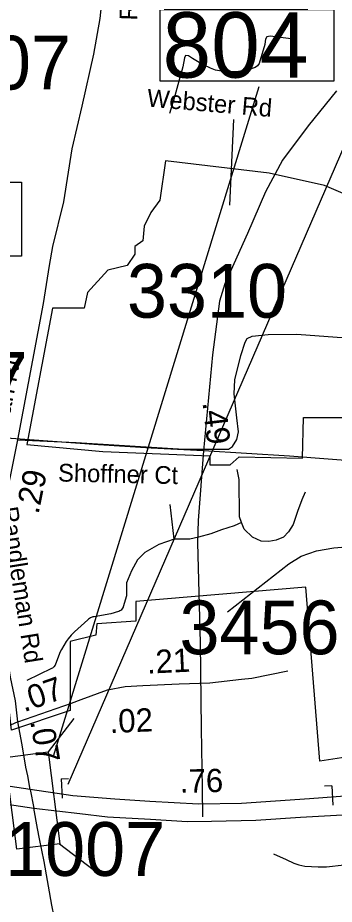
# Model space of a CAD drawing. Extents: x 1662474 to 1856135, y 779280 to 917889.
# Drawn here: x 1761613 to 1763307, y 819440 to 824189 of the extents above; entities that cross this region are included whole.
import ezdxf

# ---------------------------------------------------------------- set-up
doc = ezdxf.new("R2010")
doc.units = 0
for name, color, linetype in [('Cogo Default Point CELL', 7, 'Continuous'), ('Exist Boundary Political City Limit New', 7, 'Continuous'), ('Exist Boundary Political City Limit New Hole', 7, 'Continuous'), ('Exist Hydrographic Misc Water Feature', 7, 'Continuous'), ('Exist Road Non-System Type 51', 7, 'Continuous'), ('Exist Road Non-System Type 51 Label', 7, 'Continuous'), ('Exist Road Primary Interstate Divided Center Attributed', 7, 'Continuous'), ('Exist Road Primary Interstate Mileage Hundredths English Label', 7, 'Continuous'), ('Exist Road Primary Interstate Structure Cantilever Sign Number Label', 7, 'Continuous'), ('Exist Road Secondary Mileage Tenths English Label', 7, 'Continuous'), ('Exist Road Secondary Structure Standard Bridge CELL', 7, 'Continuous'), ('Exist Road Secondary Structure Standard Bridge Number Label', 7, 'Continuous'), ('Exist Road Secondary Type 41 Attributed', 7, 'Continuous'), ('Exist Road Secondary Type 51 Attributed', 7, 'Continuous'), ('Exist Road Secondary Type 51 Label', 7, 'Continuous'), ('Exist Road Secondary Type 51 Undivided 4 Lane Attributed', 7, 'Continuous'), ('Exist Utilities Electrical Transmission Line', 7, 'Continuous'), ('Map Preparation Boundary City Limit Buffer Line', 7, 'Continuous'), ('Prop DGN Element Guardrail', 7, 'Continuous'), ('Prop Horizontal Alignment Curve and Spiral Data', 7, 'Continuous'), ('Prop Horizontal Alignment Station Label', 7, 'Continuous')]:
    doc.layers.add(name, color=color, linetype=linetype)

msp = doc.modelspace()

# ---------------------------------------------------------------- linework, layer by layer
at = {"layer": 'Exist Boundary Political City Limit New'}
msp.add_lwpolyline([(1763438.4, 820238.2), (1763229, 820206.6), (1763155.6, 821138.3), (1762244.4, 821061.3), (1762244.4, 820956.1), (1762035.2, 820941.6), (1762031.2, 820880.5), (1761892.8, 820847.9), (1761892.8, 820477.6), (1761579.2, 820371.7), (1761519.6, 820899.4), (1761503.4, 820591.9), (1760874.5, 820566.2), (1760874.5, 820423.8), (1760385.9, 820431.9), (1760373.6, 820383.1), (1760265, 820373.3), (1759490.5, 820522.5), (1758803.9, 820638.5), (1758097.9, 820793.2)], dxfattribs=at)
at = {"layer": 'Exist Boundary Political City Limit New Hole'}
for points in [[(1763496.1, 823187.2), (1763254.6, 823289.8), (1762958.8, 823356.2), (1762403.2, 823422.6), (1762373.1, 823211.4), (1762324.8, 823145)], [(1762324.8, 823145), (1762288.5, 823072.6), (1762282.5, 822994.1), (1762240.2, 822964), (1762240.2, 822921.8), (1762198, 822861.4), (1762095.4, 822837.2), (1761986.6, 822716.6), (1761968.5, 822632.1), (1761799.5, 822632.1), (1761660.6, 821902.1), (1762067.5, 821865.8), (1762641.1, 821841.7), (1762641.1, 821793.4), (1762749.9, 821793.4), (1762798.1, 821835.7), (1763136.2, 821829.6), (1763142.2, 822046.9), (1763709.9, 822046.9)]]:
    msp.add_lwpolyline(points, dxfattribs=at)
at = {"layer": 'Exist Hydrographic Misc Water Feature'}
for points in [[(1762735.6, 821005.8), (1763064.5, 821263), (1763130.7, 821304.8), (1763212.7, 821332.5), (1763304.8, 821348.2), (1763369, 821353.9), (1763454.9, 821345.6), (1763516.8, 821347.3), (1763584.9, 821355.1), (1763645, 821384.9), (1763701.2, 821432.8), (1764004, 821644), (1764054.1, 821663.8), (1764128.1, 821671.5), (1764380.1, 821646.5), (1764446.1, 821632.3), (1764524, 821607.9), (1764605.8, 821561.5), (1764687.7, 821519.1)], [(1762982.4, 819710.2), (1763050.3, 819679.6), (1763090.1, 819659.3), (1763118.2, 819651.1), (1763150, 819642.8), (1763220.1, 819640.2), (1763266, 819639.9), (1763360.2, 819651.1), (1763404.2, 819662.7), (1763460.6, 819686.2), (1763516.8, 819713.8), (1763621.2, 819764.9), (1763671.4, 819796.5), (1763707.5, 819808.2), (1763741.8, 819818), (1763789.7, 819829.6), (1763819.9, 819837.3), (1763851.9, 819853), (1764072.6, 819976.6)]]:
    msp.add_lwpolyline(points, dxfattribs=at)
at = {"layer": 'Exist Road Non-System Type 51'}
for p, q in [((1762766.8, 823643.4), (1762745.8, 823184)), ((1762450.8, 821395.4), (1762428.9, 821581.9))]:
    msp.add_line(p, q, dxfattribs=at)
for points in [[(1763088, 824074.2), (1762992.1, 824086.4), (1762978.2, 824088.2), (1762963.9, 824089.8), (1762945.5, 824086.6), (1762939.1, 824073.2), (1762937.4, 824060.9), (1762935, 824045.7), (1762904.5, 823942.9), (1762896.6, 823930.8), (1762884.4, 823921.5), (1762847.6, 823910.2), (1762816.4, 823904.8), (1762794.4, 823901.4), (1762762, 823899), (1762729.5, 823900.5), (1762692.5, 823903.9), (1762670.6, 823908.2), (1762643.6, 823918.9), (1762607.4, 823936), (1762584.6, 823949.6), (1762548.1, 823970.9), (1762527.4, 823984.8), (1762511.1, 823985.9), (1762504.9, 823973), (1762495.6, 823926.5), (1762485.6, 823886.9), (1762481.1, 823868.8), (1762453.1, 823770.4), (1762424.5, 823675.9)], [(1762810.4, 821483.8), (1762799.9, 821515.2), (1762797.8, 821715.2), (1762786.9, 821768.2)], [(1763150.8, 821647.6), (1763133.1, 821605.9), (1763110.4, 821543.4), (1763087.2, 821473.6), (1763062, 821433.9), (1763035.2, 821406.1), (1762996.6, 821389.9), (1762956.2, 821383), (1762916.6, 821384.1), (1762869.6, 821405.9), (1762825, 821448.9), (1762810.4, 821483.8)], [(1762810.4, 821483.8), (1762770.6, 821466.5), (1762704, 821445.6), (1762645.6, 821424.5), (1762579.9, 821406.9), (1762533.1, 821396.1), (1762450.8, 821395.4)], [(1762450.8, 821395.4), (1762367.5, 821366.2), (1762293.8, 821324.8), (1762254.4, 821284.9), (1762221.9, 821226.6), (1762195.6, 821162), (1762194.9, 821091.4)], [(1762194.9, 821091.4), (1762177.6, 821033.7), (1762176.9, 821031.6), (1762174, 821025.4), (1762170.1, 821019.9), (1762165.4, 821015.2), (1762159.9, 821011.2), (1762153.8, 821008.4), (1762152.5, 821008), (1762111.4, 820994.6), (1762020.8, 820979.9), (1762014.9, 820978.6), (1762002.6, 820974.1), (1761991.6, 820967.2), (1761987.9, 820964), (1761916, 820898.9), (1761898.4, 820881.2), (1761882.2, 820861.2), (1761872.2, 820846.4), (1761846.6, 820805.1), (1761840.1, 820791.9), (1761839.9, 820791.2), (1761815.1, 820725.9), (1761812.6, 820720.4), (1761806.4, 820711.9), (1761798.4, 820705.1), (1761794.1, 820702.8), (1761661.8, 820638.9)]]:
    msp.add_lwpolyline(points, dxfattribs=at)
at = {"layer": 'Exist Road Primary Interstate Divided Center Attributed'}
for points in [[(1761679.8, 820054.6), (1760726.3, 820197.5), (1760208.1, 820278.6), (1759576.4, 820371.8), (1759002.9, 820452.9), (1758636, 820518.7)], [(1758825.9, 820377.4), (1759036.3, 820352.2), (1759483, 820280.1), (1759903, 820224.6), (1760250.6, 820175.5), (1760779.6, 820092.3), (1761698.8, 819953.9)], [(1764156.6, 820060.5), (1764038.8, 820055.9), (1763934, 820050.6), (1763740, 820044.2), (1763505.5, 820029.3), (1763174.6, 820003.7), (1762810, 819980.2), (1762579.7, 819975.9), (1762319, 819990.4), (1762131.9, 820003.1), (1761907.3, 820021), (1761679.8, 820054.6)], [(1761698.8, 819953.9), (1761944.9, 819925.4), (1762092.3, 819908), (1762323.8, 819895.3), (1762520.3, 819882.6), (1762649.5, 819884.2), (1762887.8, 819890.6), (1763126.6, 819905.5), (1763638.5, 819935.4), (1764061.8, 819948.6), (1764131.1, 819952)]]:
    msp.add_lwpolyline(points, dxfattribs=at)
at = {"layer": 'Exist Road Primary Interstate Structure Cantilever Sign Number Label'}
msp.add_line((1761882.9, 820083.7), (1763752.2, 824407.3), dxfattribs=at)
at = {"layer": 'Exist Road Secondary Structure Standard Bridge CELL'}
for p, q in [((1761913, 820434.9), (1761774.6, 820255.9)), ((1761836.5, 819764), (1762015.6, 819625.5))]:
    msp.add_line(p, q, dxfattribs=at)
msp.add_lwpolyline([(1761774.6, 820255.9), (1761837.5, 819764.1), (1761607.8, 819734.7), (1761544.9, 820226.4)], close=True, dxfattribs=at)
at = {"layer": 'Exist Road Secondary Structure Standard Bridge Number Label'}
msp.add_line((1761804, 820233), (1762904.9, 823820.7), dxfattribs=at)
msp.add_lwpolyline([(1762375.3, 824232.2), (1763304.3, 824232.2), (1763304.3, 823848.1), (1762375.3, 823848.1)], close=True, dxfattribs=at)
at = {"layer": 'Exist Road Secondary Type 41 Attributed'}
msp.add_lwpolyline([(1761951.3, 820536.3), (1762092.7, 820588.8), (1762187, 820606.3), (1762282.1, 820611), (1762476.3, 820620.2), (1762640.9, 820625.4), (1762809.6, 820645.1), (1762865.9, 820649.9), (1763057.7, 820689.5)], dxfattribs=at)
at = {"layer": 'Exist Road Secondary Type 51 Attributed'}
msp.add_line((1761679.8, 820054.6), (1761698.8, 819953.9), dxfattribs=at)
for points in [[(1761613.5, 821926.7), (1761925, 821912.7), (1762385.8, 821883.9), (1762501, 821878.2), (1762740, 821878.2), (1762763.1, 821892.5), (1762786.1, 821930), (1762794.8, 821970.3), (1762786.1, 822045.1), (1762771.7, 822174.7), (1762774.6, 822249.5), (1762806.3, 822379.1), (1762829.3, 822451), (1762840.9, 822471.2), (1762866.8, 822482.7), (1762953.2, 822491.4), (1763105.8, 822494.2), (1763321.8, 822477), (1763549.4, 822462.6), (1763664.6, 822448.2)], [(1761613.2, 820417.6), (1761600.5, 820528.6), (1761574.3, 820655.4), (1761547, 820834.5), (1761510.5, 820989.1), (1761497.7, 821108.7), (1761511.4, 821258.6), (1761530.8, 821518.9), (1761613.5, 821926.7)], [(1761613.2, 820417.6), (1761489.3, 820361), (1761464, 820354.7), (1761448.8, 820356.8), (1761437.9, 820367.3), (1761432.6, 820379.3), (1761431.1, 820398.1), (1761457.1, 820749.6)], [(1761613.2, 820417.6), (1761900.6, 820517.4), (1761951.3, 820536.3)], [(1761679.8, 820054.6), (1761666.3, 820128.3), (1761656.4, 820174.3), (1761636.6, 820294), (1761613.2, 820417.6)], [(1761960.1, 818576.7), (1761906.8, 818854.7), (1761888, 818958.1), (1761870.7, 819056.4), (1761832.6, 819252.8), (1761795.5, 819434), (1761754.7, 819667.8), (1761729.7, 819790.6), (1761718.6, 819845.3), (1761698.8, 819953.9)]]:
    msp.add_lwpolyline(points, dxfattribs=at)
at = {"layer": 'Exist Road Secondary Type 51 Undivided 4 Lane Attributed'}
msp.add_lwpolyline([(1761613.5, 821926.7), (1761750.5, 822658.1), (1761783.1, 822861.2), (1761800.7, 822963), (1761858.7, 823202.4), (1761903.2, 823486.1), (1761958.1, 823714.9), (1762019.4, 823992.8), (1762054.7, 824184.7), (1762071.6, 824355.1)], dxfattribs=at)
at = {"layer": 'Exist Utilities Electrical Transmission Line'}
for points in [[(1763318.6, 823796.9), (1763167.5, 823610), (1763030.4, 823425), (1762939.3, 823255.5), (1762841.9, 823032), (1762720.6, 822763.1), (1762692.1, 822671.1), (1762656, 822383.3), (1762607.1, 821867.7)], [(1767820.2, 823115.4), (1767542.9, 822987.7), (1766876.9, 822680), (1766291.7, 822407.7), (1765876.4, 822210), (1765413.3, 822000.8), (1764875.9, 821774.2), (1764755.7, 821720.8), (1764443.8, 821734.7), (1763688.4, 821791.1), (1763066.8, 821840.9), (1762607.1, 821867.7)], [(1762607.1, 821867.7), (1762326.5, 821883.6), (1762045.6, 821901.1), (1761427.7, 821944.9), (1761074, 821966.8), (1760584.4, 821682.1), (1759932.3, 821315.9), (1759276.1, 820938), (1758575.8, 820544.3), (1757945.7, 820164.3), (1757722.9, 820037.5), (1757570.5, 819948.7), (1757082.2, 819520.2), (1756831.6, 819288.6), (1756581, 819053.1), (1756402.1, 818892.3), (1756189.3, 818693.1), (1755808.7, 818461), (1755402.1, 818222.7), (1754934.1, 817950), (1754521.5, 817709.9), (1754115.1, 817477.6), (1753887.7, 817352.3)], [(1762607.1, 821867.7), (1762578.9, 821496), (1762574.2, 821376.3), (1762588.8, 820840), (1762594.3, 820382), (1762600.2, 820060.2), (1762601, 819907.9)]]:
    msp.add_lwpolyline(points, dxfattribs=at)
at = {"layer": 'Map Preparation Boundary City Limit Buffer Line'}
for points in [[(1763496.1, 823187.2), (1763254.6, 823289.8), (1762958.8, 823356.2), (1762403.2, 823422.6), (1762373.1, 823211.4), (1762324.8, 823145)], [(1762324.8, 823145), (1762288.5, 823072.6), (1762282.5, 822994.1), (1762240.2, 822964), (1762240.2, 822921.8), (1762198, 822861.4), (1762095.4, 822837.2), (1761986.6, 822716.6), (1761968.5, 822632.1), (1761799.5, 822632.1), (1761660.6, 821902.1), (1762067.5, 821865.8), (1762641.1, 821841.7), (1762641.1, 821793.4), (1762749.9, 821793.4), (1762798.1, 821835.7), (1763136.2, 821829.6), (1763142.2, 822046.9), (1763709.9, 822046.9)], [(1763438.4, 820238.2), (1763229, 820206.6), (1763155.6, 821138.3), (1762244.4, 821061.3), (1762244.4, 820956.1), (1762035.2, 820941.6), (1762031.2, 820880.5), (1761892.8, 820847.9), (1761892.8, 820477.6), (1761579.2, 820371.7), (1761519.6, 820899.4), (1761503.4, 820591.9), (1760874.5, 820566.2), (1760874.5, 820423.8), (1760385.9, 820431.9), (1760373.6, 820383.1), (1760265, 820373.3), (1759490.5, 820522.5), (1758803.9, 820638.5), (1758097.9, 820793.2)]]:
    msp.add_lwpolyline(points, dxfattribs=at)
at = {"layer": 'Prop Horizontal Alignment Curve and Spiral Data'}
for p, q in [((1761845.2, 820111.7), (1761884.5, 820113.4)), ((1761845.2, 820111.7), (1761849.7, 820007.3)), ((1763294.7, 820074.6), (1763255.4, 820072.6)), ((1763294.7, 820074.6), (1763300, 819970.2))]:
    msp.add_line(p, q, dxfattribs=at)
at = {"layer": 'Prop Horizontal Alignment Station Label'}
msp.add_lwpolyline([(1760385.6, 823307.8), (1761632.5, 823307.8), (1761632.5, 822911.2), (1760385.6, 822911.2)], close=True, dxfattribs=at)

# ---------------------------------------------------------------- texts
at = {"layer": 'Cogo Default Point CELL'}
for s, p in [('1007', (1761040.8, 823804.3)), ('3310', (1762197.4, 822581.8)), ('1007', (1760809.1, 822110.1)), ('3456', (1762478.5, 820778.8)), ('1007', (1761544.8, 819591.5))]:
    msp.add_text(s, height=288, dxfattribs=at).set_placement(p)
at = {"layer": 'Exist Road Non-System Type 51 Label'}
msp.add_text('Webster Rd', height=95, rotation=355.2109, dxfattribs=at).set_placement((1762301.8, 823712.9))
at = {"layer": 'Exist Road Primary Interstate Mileage Hundredths English Label'}
msp.add_text('.76', height=125, rotation=1.0616, dxfattribs=at).set_placement((1762481.2, 820036.6))
at = {"layer": 'Exist Road Secondary Mileage Tenths English Label'}
msp.add_text('.49', height=125, rotation=276.5846, dxfattribs=at).set_placement((1762601.3, 822127.4))
at = {"layer": 'Exist Road Secondary Structure Standard Bridge Number Label'}
msp.add_text('804', height=350, dxfattribs=at).set_placement((1762387.8, 823867.9))
at = {"layer": 'Exist Road Secondary Type 51 Label'}
for s, rotation, p in [('Randleman Rd', 88.0009, (1762251.8, 824173)), ('Randleman Rd', 79.2048, (1761475.6, 821559.1)), ('Shoffner Ct', 358.7076, (1761827.6, 821704.6)), ('Randleman Rd', 279.0751, (1761518.5, 821562.1))]:
    msp.add_text(s, height=95, rotation=rotation, dxfattribs=at).set_placement(p)
at = {"layer": 'Prop DGN Element Guardrail'}
for s, rotation, p in [('.29', 78.5464, (1761723.5, 821525.3)), ('.21', 2.72, (1762306.5, 820674.7)), ('.07', 19.1446, (1761646.1, 820467.9)), ('.02', 2.3084, (1762106.6, 820356.7)), ('.07', 279.4008, (1761679.2, 820419.1))]:
    msp.add_text(s, height=125, rotation=rotation, dxfattribs=at).set_placement(p)

doc.saveas('drawing.dxf')
